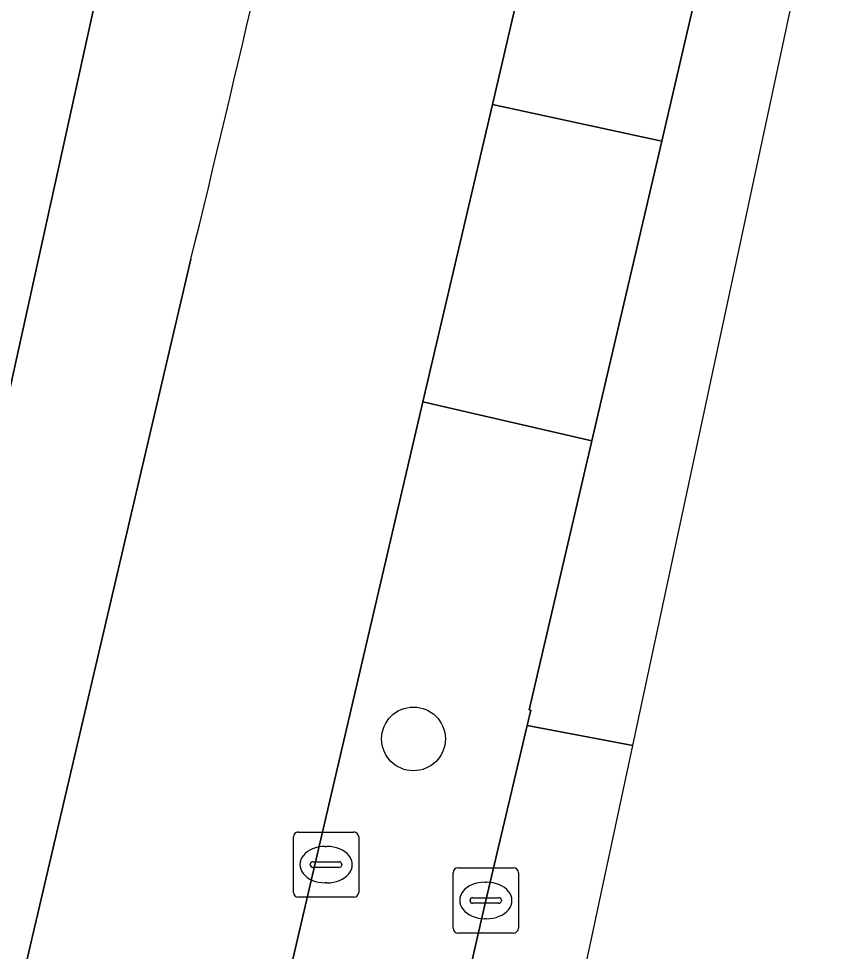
# Model space of a CAD drawing. Extents: x 161087 to 161926, y 382572 to 383873.
# Drawn here: x 161844.99 to 161857.37, y 382657.38 to 382671.69 of the extents above; entities that cross this region are included whole.
import ezdxf

# ---------------------------------------------------------------- set-up
doc = ezdxf.new("R2010")
doc.units = 0
for name, color, linetype in [('IMGEO_Berm_groen', 7, 'Continuous'), ('IMGEO_Berm_open', 7, 'Continuous'), ('IMGEO_Boom', 7, 'Continuous'), ('IMGEO_Fietspad_gesloten', 7, 'Continuous'), ('IMGEO_Kolk', 7, 'Continuous'), ('IMGEO_Pand', 7, 'Continuous'), ('IMGEO_Rijbaan_lokaal_gesloten', 7, 'Continuous'), ('IMGEO_Rijbaan_lokaal_open', 7, 'Continuous'), ('IMGEO_Voetpad_open', 7, 'Continuous')]:
    doc.layers.add(name, color=color, linetype=linetype)

msp = doc.modelspace()

# ---------------------------------------------------------------- linework, layer by layer
at = {"layer": 'IMGEO_Berm_groen'}
msp.add_lwpolyline([(161853.553, 382675.913), (161852.26, 382670.369), (161854.859, 382669.81), (161855.93, 382674.411), (161855.988, 382674.658), (161855.957, 382674.665), (161856.192, 382675.618)], dxfattribs=at)
msp.add_lwpolyline([(161852.794, 382660.846), (161852.849, 382661.082), (161852.827, 382661.087), (161853.788, 382665.214), (161851.196, 382665.811), (161847.831, 382651.388), (161850.47, 382650.785), (161852.16, 382658.163)], close=True, dxfattribs=at)
at = {"layer": 'IMGEO_Berm_open'}
msp.add_lwpolyline([(161854.859, 382669.81), (161852.26, 382670.369), (161851.196, 382665.811), (161853.788, 382665.214)], close=True, dxfattribs=at)
at = {"layer": 'IMGEO_Boom'}
msp.add_circle((161851.05, 382660.641), 0.489, dxfattribs=at)
at = {"layer": 'IMGEO_Fietspad_gesloten'}
for points in [[(161840.604, 382620.414), (161842.421, 382628.201), (161843.11, 382631.153), (161846.012, 382643.59), (161847.831, 382651.388), (161851.196, 382665.811), (161852.26, 382670.369), (161853.553, 382675.913)], [(161847.637, 382667.997), (161836.808, 382621.723)]]:
    msp.add_lwpolyline(points, dxfattribs=at)
msp.add_arc((161488.632, 382755.782), 369.582, 346.2595, 349.06058, dxfattribs=at)
at = {"layer": 'IMGEO_Kolk'}
for p, q in [((161849.284, 382659.213), (161850.136, 382659.213)), ((161849.209, 382658.287), (161849.209, 382659.139)), ((161850.21, 382659.139), (161850.21, 382658.287)), ((161849.697, 382658.993), (161849.722, 382658.993)), ((161849.468, 382658.707), (161849.468, 382658.719)), ((161849.906, 382658.67), (161849.508, 382658.67)), ((161849.511, 382658.756), (161849.909, 382658.756)), ((161849.952, 382658.719), (161849.952, 382658.707)), ((161851.734, 382658.663), (161852.586, 382658.663)), ((161851.659, 382657.737), (161851.659, 382658.589)), ((161852.66, 382658.589), (161852.66, 382657.737)), ((161849.72, 382658.433), (161849.695, 382658.433)), ((161852.147, 382658.443), (161852.172, 382658.443)), ((161850.136, 382658.213), (161849.284, 382658.213)), ((161851.961, 382658.206), (161852.359, 382658.206)), ((161851.918, 382658.157), (161851.918, 382658.169)), ((161852.356, 382658.12), (161851.958, 382658.12)), ((161852.402, 382658.169), (161852.402, 382658.157)), ((161852.17, 382657.883), (161852.145, 382657.883)), ((161852.586, 382657.663), (161851.734, 382657.663))]:
    msp.add_line(p, q, dxfattribs=at)
for points in [[(161849.284, 382659.213), (161850.136, 382659.213)], [(161849.209, 382658.287), (161849.209, 382659.139)], [(161850.21, 382659.139), (161850.21, 382658.287)], [(161851.734, 382658.663), (161852.586, 382658.663)], [(161851.659, 382657.737), (161851.659, 382658.589)], [(161852.66, 382658.589), (161852.66, 382657.737)], [(161850.136, 382658.213), (161849.284, 382658.213)], [(161852.586, 382657.663), (161851.734, 382657.663)]]:
    msp.add_lwpolyline(points, dxfattribs=at)
for centre, radius, start, end in [((161849.286, 382659.137), 0.0765, 91.552, 178.448), ((161849.286, 382659.137), 0.0765, 91.552, 178.448), ((161850.134, 382659.137), 0.0765, 1.552, 88.448), ((161850.134, 382659.137), 0.0765, 1.552, 88.448), ((161849.508, 382658.716), 0.0403, 85.8775, 175.7526), ((161849.505, 382658.706), 0.0366, 178.938, 274.7102), ((161849.909, 382658.713), 0.043, 264.8664, 352.4533), ((161849.913, 382658.718), 0.0386, 1.7309, 96.639), ((161851.736, 382658.587), 0.0765, 91.552, 178.448), ((161851.736, 382658.587), 0.0765, 91.552, 178.448), ((161852.584, 382658.587), 0.0765, 1.552, 88.448), ((161852.584, 382658.587), 0.0765, 1.552, 88.448), ((161849.286, 382658.289), 0.0765, 181.552, 268.448), ((161849.286, 382658.289), 0.0765, 181.552, 268.448), ((161850.134, 382658.289), 0.0765, 271.552, 358.448), ((161850.134, 382658.289), 0.0765, 271.552, 358.448), ((161851.958, 382658.166), 0.0403, 85.8775, 175.7526), ((161852.363, 382658.168), 0.0386, 1.7309, 96.639), ((161851.955, 382658.156), 0.0366, 178.938, 274.7102), ((161852.359, 382658.163), 0.043, 264.8664, 352.4533), ((161851.736, 382657.739), 0.0765, 181.552, 268.448), ((161851.736, 382657.739), 0.0765, 181.552, 268.448), ((161852.584, 382657.739), 0.0765, 271.552, 358.448), ((161852.584, 382657.739), 0.0765, 271.552, 358.448)]:
    msp.add_arc(centre, radius, start, end, dxfattribs=at)
for centre, major_axis, ratio, start_param, end_param in [((161849.696, 382658.713), (-0.387, 0.002), 0.722429, 4.712389, 7.853982), ((161849.721, 382658.713), (-0.39, 0.002), 0.717154, 1.570796, 4.712389), ((161852.146, 382658.163), (-0.387, 0.002), 0.722429, 4.712389, 7.853982), ((161852.171, 382658.163), (-0.39, 0.002), 0.717154, 1.570796, 4.712389)]:
    msp.add_ellipse(centre, major_axis=major_axis, ratio=ratio, start_param=start_param, end_param=end_param, dxfattribs=at)
at = {"layer": 'IMGEO_Pand'}
msp.add_lwpolyline([(161834.798, 382667.21), (161844.664, 382665.145), (161846.175, 382671.975), (161836.301, 382674.064), (161836.213, 382673.67), (161832.624, 382674.469), (161831.177, 382667.968)], close=True, dxfattribs=at)
at = {"layer": 'IMGEO_Rijbaan_lokaal_gesloten'}
msp.add_lwpolyline([(161834.027, 382596.507), (161842.384, 382604.352), (161854.413, 382660.541), (161852.794, 382660.846), (161852.16, 382658.163), (161850.47, 382650.785), (161849.151, 382645.025), (161848.667, 382642.936), (161846.443, 382633.323), (161845.811, 382630.59), (161845.134, 382627.661), (161843.561, 382620.861)], dxfattribs=at)
at = {"layer": 'IMGEO_Rijbaan_lokaal_open'}
msp.add_lwpolyline([(161854.413, 382660.541), (161857.368, 382674.342), (161855.988, 382674.658), (161855.93, 382674.411), (161854.859, 382669.81), (161853.788, 382665.214), (161852.827, 382661.087), (161852.849, 382661.082), (161852.794, 382660.846)], close=True, dxfattribs=at)
at = {"layer": 'IMGEO_Voetpad_open'}
for points in [[(161846.175, 382671.975), (161844.664, 382665.145), (161844.603, 382664.87), (161843.104, 382658.543), (161841.479, 382651.69), (161841.391, 382651.317), (161840.106, 382645.844), (161838.456, 382638.814), (161836.898, 382632.179), (161836.385, 382629.733), (161836.438, 382629.72), (161836.367, 382629.412), (161836.259, 382629.429), (161834.23, 382620.808)], [(161836.808, 382621.723), (161847.637, 382667.997)]]:
    msp.add_lwpolyline(points, dxfattribs=at)
msp.add_arc((161488.632, 382755.782), 369.582, 346.2595, 349.06058, dxfattribs=at)

doc.saveas('drawing.dxf')
